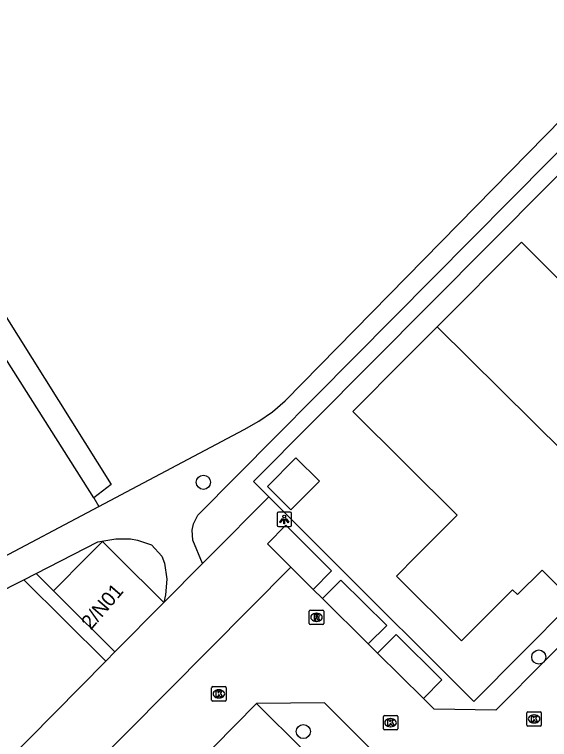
# Model space of a CAD drawing. Extents: x 157767 to 159171, y 387842 to 389425.
# Drawn here: x 158446.6 to 158483.7, y 388737.3 to 388787.5 of the extents above; entities that cross this region are included whole.
import ezdxf

# ---------------------------------------------------------------- set-up
doc = ezdxf.new("R2010")
doc.units = 0
for name, color, linetype in [('IMGEO_Boom', 7, 'Continuous'), ('IMGEO_Groenvoorziening', 7, 'Continuous'), ('IMGEO_Kolk', 7, 'Continuous'), ('IMGEO_Lichtpunt', 7, 'Continuous'), ('IMGEO_Loofbos', 7, 'Continuous'), ('IMGEO_Pand', 7, 'Continuous'), ('IMGEO_Pand_nummerreeks', 7, 'Continuous'), ('IMGEO_Rijbaan_lokaal_open', 7, 'Continuous'), ('IMGEO_Rioolput', 7, 'Continuous'), ('IMGEO_Voetpad_halfverhard', 7, 'Continuous'), ('IMGEO_Voetpad_open', 7, 'Continuous'), ('IMGEO_Waterloop', 7, 'Continuous')]:
    doc.layers.add(name, color=color, linetype=linetype)

msp = doc.modelspace()

# ---------------------------------------------------------------- linework, layer by layer
at = {"layer": 'IMGEO_Boom'}
for centre in [(158459.727, 388755.116), (158482.961, 388743.022), (158466.651, 388737.865)]:
    msp.add_circle(centre, 0.489, dxfattribs=at)
at = {"layer": 'IMGEO_Groenvoorziening'}
msp.add_lwpolyline([(158541.987, 388803.786), (158539.574, 388806.504), (158535.147, 388810.912), (158526.699, 388819.039), (158500, 388792.177), (158463.209, 388755.16), (158464.259, 388754.102)], dxfattribs=at)
at = {"layer": 'IMGEO_Kolk'}
for p, q in [((158460.301, 388740.047), (158460.301, 388740.899)), ((158460.376, 388740.973), (158461.228, 388740.973)), ((158461.302, 388740.899), (158461.302, 388740.047)), ((158460.789, 388740.753), (158460.814, 388740.753)), ((158461.228, 388739.973), (158460.376, 388739.973)), ((158460.812, 388740.193), (158460.787, 388740.193)), ((158472.193, 388738.053), (158472.193, 388738.905)), ((158472.268, 388738.979), (158473.12, 388738.979)), ((158473.194, 388738.905), (158473.194, 388738.053)), ((158482.135, 388738.314), (158482.135, 388739.166)), ((158482.21, 388739.24), (158483.062, 388739.24)), ((158482.623, 388739.02), (158482.648, 388739.02)), ((158483.136, 388739.166), (158483.136, 388738.314)), ((158472.681, 388738.759), (158472.706, 388738.759)), ((158482.646, 388738.46), (158482.621, 388738.46)), ((158473.12, 388737.979), (158472.268, 388737.979)), ((158472.704, 388738.199), (158472.679, 388738.199)), ((158483.062, 388738.24), (158482.21, 388738.24))]:
    msp.add_line(p, q, dxfattribs=at)
for points in [[(158460.301, 388740.047), (158460.301, 388740.899)], [(158460.376, 388740.973), (158461.228, 388740.973)], [(158461.302, 388740.899), (158461.302, 388740.047)], [(158460.622, 388740.673), (158460.745, 388740.673), (158460.745, 388740.522), (158460.875, 388740.673), (158461.039, 388740.673), (158460.893, 388740.522), (158461.046, 388740.273), (158460.894, 388740.273), (158460.809, 388740.437), (158460.745, 388740.37), (158460.745, 388740.273), (158460.622, 388740.273), (158460.622, 388740.673)], [(158461.228, 388739.973), (158460.376, 388739.973)], [(158472.193, 388738.053), (158472.193, 388738.905)], [(158472.268, 388738.979), (158473.12, 388738.979)], [(158473.194, 388738.905), (158473.194, 388738.053)], [(158482.135, 388738.314), (158482.135, 388739.166)], [(158482.21, 388739.24), (158483.062, 388739.24)], [(158482.456, 388738.94), (158482.579, 388738.94), (158482.579, 388738.789), (158482.709, 388738.94), (158482.873, 388738.94), (158482.727, 388738.789), (158482.88, 388738.54), (158482.728, 388738.54), (158482.643, 388738.704), (158482.579, 388738.637), (158482.579, 388738.54), (158482.456, 388738.54), (158482.456, 388738.94)], [(158483.136, 388739.166), (158483.136, 388738.314)], [(158472.514, 388738.679), (158472.637, 388738.679), (158472.637, 388738.528), (158472.767, 388738.679), (158472.931, 388738.679), (158472.785, 388738.528), (158472.938, 388738.279), (158472.786, 388738.279), (158472.701, 388738.443), (158472.637, 388738.376), (158472.637, 388738.279), (158472.514, 388738.279), (158472.514, 388738.679)], [(158473.12, 388737.979), (158472.268, 388737.979)], [(158483.062, 388738.24), (158482.21, 388738.24)]]:
    msp.add_lwpolyline(points, dxfattribs=at)
for centre, start, end in [((158460.378, 388740.897), 91.552, 178.448), ((158460.378, 388740.897), 91.552, 178.448), ((158461.226, 388740.897), 1.552, 88.448), ((158461.226, 388740.897), 1.552, 88.448), ((158460.378, 388740.049), 181.552, 268.448), ((158460.378, 388740.049), 181.552, 268.448), ((158461.226, 388740.049), 271.552, 358.448), ((158461.226, 388740.049), 271.552, 358.448), ((158472.27, 388738.903), 91.552, 178.448), ((158472.27, 388738.903), 91.552, 178.448), ((158473.118, 388738.903), 1.552, 88.448), ((158473.118, 388738.903), 1.552, 88.448), ((158482.212, 388739.164), 91.552, 178.448), ((158482.212, 388739.164), 91.552, 178.448), ((158483.06, 388739.164), 1.552, 88.448), ((158483.06, 388739.164), 1.552, 88.448), ((158472.27, 388738.055), 181.552, 268.448), ((158472.27, 388738.055), 181.552, 268.448), ((158473.118, 388738.055), 271.552, 358.448), ((158473.118, 388738.055), 271.552, 358.448), ((158482.212, 388738.316), 181.552, 268.448), ((158482.212, 388738.316), 181.552, 268.448), ((158483.06, 388738.316), 271.552, 358.448), ((158483.06, 388738.316), 271.552, 358.448)]:
    msp.add_arc(centre, 0.0765, start, end, dxfattribs=at)
for centre, major_axis, ratio, start_param, end_param in [((158460.788, 388740.473), (-0.387, 0.002), 0.722429, 4.712389, 7.853982), ((158460.813, 388740.473), (-0.39, 0.002), 0.717154, 1.570796, 4.712389), ((158482.622, 388738.74), (-0.387, 0.002), 0.722429, 4.712389, 7.853982), ((158482.647, 388738.74), (-0.39, 0.002), 0.717154, 1.570796, 4.712389), ((158472.68, 388738.479), (-0.387, 0.002), 0.722429, 4.712389, 7.853982), ((158472.705, 388738.479), (-0.39, 0.002), 0.717154, 1.570796, 4.712389)]:
    msp.add_ellipse(centre, major_axis=major_axis, ratio=ratio, start_param=start_param, end_param=end_param, dxfattribs=at)
at = {"layer": 'IMGEO_Lichtpunt'}
for p, q in [((158464.832, 388752.948), (158464.832, 388752.141)), ((158464.832, 388752.948), (158464.832, 388752.141)), ((158465.734, 388753.043), (158464.926, 388753.043)), ((158465.734, 388753.043), (158464.926, 388753.043)), ((158465.828, 388752.141), (158465.828, 388752.948)), ((158465.828, 388752.141), (158465.828, 388752.948)), ((158464.926, 388752.047), (158465.734, 388752.047)), ((158464.926, 388752.047), (158465.734, 388752.047))]:
    msp.add_line(p, q, dxfattribs=at)
for points in [[(158465.206, 388752.612), (158465.245, 388752.584), (158465.057, 388752.322), (158465.019, 388752.349), (158465.206, 388752.612)], [(158465.308, 388752.564), (158465.355, 388752.564), (158465.355, 388752.242), (158465.308, 388752.242), (158465.308, 388752.564)], [(158465.418, 388752.584), (158465.456, 388752.611), (158465.643, 388752.349), (158465.604, 388752.321), (158465.418, 388752.584)]]:
    msp.add_lwpolyline(points, dxfattribs=at)
msp.add_circle((158465.331, 388752.746), 0.0994, dxfattribs=at)
for centre, start, end in [((158464.926, 388752.948), 90, 180), ((158464.926, 388752.948), 90, 180), ((158465.734, 388752.948), 0, 90), ((158465.734, 388752.948), 0, 90), ((158464.926, 388752.141), 180, 270), ((158464.926, 388752.141), 180, 270), ((158465.734, 388752.141), 270, 0), ((158465.734, 388752.141), 270, 360)]:
    msp.add_arc(centre, 0.0946, start, end, dxfattribs=at)
at = {"layer": 'IMGEO_Loofbos'}
msp.add_lwpolyline([(158452.147, 388754.048), (158452.493, 388753.451)], dxfattribs=at)
at = {"layer": 'IMGEO_Pand'}
for points in [[(158493.104, 388768.676), (158488.988, 388764.544), (158481.76, 388771.743), (158475.915, 388765.875)], [(158475.915, 388765.875), (158473.619, 388763.569), (158470.09, 388760.026), (158477.305, 388752.839), (158474.477, 388750), (158473.108, 388748.626), (158477.615, 388744.136), (158481.15, 388747.685), (158481.495, 388747.342), (158483.189, 388749.043), (158484.307, 388747.929), (158486.37, 388750), (158489.148, 388752.79)], [(158475.915, 388765.875), (158489.148, 388752.79)], [(158464.163, 388754.829), (158465.79, 388753.209), (158467.766, 388755.193), (158466.139, 388756.813), (158464.163, 388754.829)], [(158456.988, 388746.807), (158453.762, 388750), (158452.737, 388751.015), (158451.732, 388750), (158449.353, 388747.596)], [(158449.353, 388747.596), (158449.883, 388747.071), (158453.603, 388743.388)], [(158453.603, 388743.388), (158456.988, 388746.807)]]:
    msp.add_lwpolyline(points, dxfattribs=at)
at = {"layer": 'IMGEO_Rijbaan_lokaal_open'}
for points in [[(158543.056, 388802.7), (158500, 388759.449), (158490.594, 388750), (158479.993, 388739.35), (158475.72, 388739.417), (158474.973, 388740.155)], [(158465.779, 388749.241), (158448.76, 388732.1)], [(158467.337, 388747.701), (158465.779, 388749.241)], [(158467.974, 388747.072), (158467.337, 388747.701)], [(158471.145, 388743.939), (158467.974, 388747.072)], [(158471.8, 388743.29), (158471.145, 388743.939)], [(158474.973, 388740.155), (158471.8, 388743.29)], [(158453.009, 388729.271), (158463.412, 388739.799)], [(158487.325, 388739.645), (158477.843, 388730.117), (158468.112, 388739.851), (158463.412, 388739.799)]]:
    msp.add_lwpolyline(points, dxfattribs=at)
at = {"layer": 'IMGEO_Rioolput'}
for p, q in [((158467.065, 388745.345), (158467.065, 388746.197)), ((158467.14, 388746.271), (158467.992, 388746.271)), ((158467.553, 388746.051), (158467.578, 388746.051)), ((158468.066, 388746.197), (158468.066, 388745.345)), ((158467.576, 388745.491), (158467.551, 388745.491)), ((158467.992, 388745.271), (158467.14, 388745.271))]:
    msp.add_line(p, q, dxfattribs=at)
for points in [[(158467.065, 388745.345), (158467.065, 388746.197)], [(158467.14, 388746.271), (158467.992, 388746.271)], [(158467.654, 388745.969), (158467.402, 388745.971), (158467.402, 388745.571)], [(158468.066, 388746.197), (158468.066, 388745.345)], [(158467.402, 388745.571), (158467.526, 388745.571), (158467.526, 388745.733), (158467.537, 388745.733)], [(158467.58, 388745.89), (158467.526, 388745.89), (158467.526, 388745.809)], [(158467.526, 388745.809), (158467.578, 388745.809)], [(158467.584, 388745.704), (158467.655, 388745.571), (158467.795, 388745.571), (158467.73, 388745.697)], [(158467.992, 388745.271), (158467.14, 388745.271)]]:
    msp.add_lwpolyline(points, dxfattribs=at)
for centre, radius, start, end in [((158467.142, 388746.195), 0.0765, 91.552, 178.448), ((158467.142, 388746.195), 0.0765, 91.552, 178.448), ((158467.653, 388745.859), 0.109, 350.3612, 89.416), ((158467.99, 388746.195), 0.0765, 1.552, 88.448), ((158467.99, 388746.195), 0.0765, 1.552, 88.448), ((158467.536, 388745.68), 0.0533, 26.0293, 88.6989), ((158467.562, 388745.998), 0.19, 274.7715, 282.9687), ((158467.586, 388745.794), 0.0964, 77.0061, 93.1865), ((158467.6, 388745.851), 0.0378, 276.6634, 79.6772), ((158467.651, 388745.859), 0.112, 277.5842, 350.9817), ((158467.635, 388745.644), 0.108, 29.5134, 73.7905), ((158467.142, 388745.347), 0.0765, 181.552, 268.448), ((158467.142, 388745.347), 0.0765, 181.552, 268.448), ((158467.99, 388745.347), 0.0765, 271.552, 358.448), ((158467.99, 388745.347), 0.0765, 271.552, 358.448)]:
    msp.add_arc(centre, radius, start, end, dxfattribs=at)
for centre, major_axis, ratio, start_param, end_param in [((158467.552, 388745.771), (-0.387, 0.002), 0.722429, 4.712389, 7.853982), ((158467.577, 388745.771), (-0.39, 0.002), 0.717154, 1.570796, 4.712389)]:
    msp.add_ellipse(centre, major_axis=major_axis, ratio=ratio, start_param=start_param, end_param=end_param, dxfattribs=at)
at = {"layer": 'IMGEO_Voetpad_halfverhard'}
for points in [[(158452.493, 388753.451), (158462.557, 388758.777), (158463.567, 388759.338), (158464.512, 388760.002), (158465.383, 388760.76), (158524.193, 388820.666), (158525.243, 388821.438), (158526.431, 388821.975), (158527.836, 388822.405)], [(158459.669, 388749.505), (158459.005, 388751.117), (158458.959, 388751.793), (158459.046, 388752.238), (158459.345, 388752.846), (158500, 388793.824), (158525.593, 388819.491), (158526.156, 388819.87), (158527.036, 388820.071), (158527.921, 388819.897), (158528.519, 388819.516), (158542.828, 388805.447), (158542.916, 388805.008), (158542.799, 388804.575), (158541.987, 388803.786)], [(158437.643, 388745.593), (158452.493, 388753.451)], [(158448.137, 388748.799), (158452.405, 388750.992), (158453.657, 388751.199), (158454.671, 388751.194), (158455.172, 388751.113), (158456.134, 388750.795), (158456.849, 388750), (158457.04, 388749.531), (158457.195, 388748.417), (158457.113, 388747.335), (158456.988, 388746.807)], [(158438.91, 388744.051), (158446.607, 388748.013), (158447.295, 388748.367)]]:
    msp.add_lwpolyline(points, dxfattribs=at)
at = {"layer": 'IMGEO_Voetpad_open'}
for points in [[(158464.259, 388754.102), (158468.372, 388750), (158478.452, 388739.948), (158488.463, 388750), (158500, 388761.585), (158541.987, 388803.786)], [(158464.259, 388754.102), (158460.163, 388750), (158459.669, 388749.505)], [(158465.779, 388749.241), (158465.023, 388750), (158464.166, 388750.861), (158465.435, 388752.141), (158467.587, 388750), (158468.612, 388748.98), (158467.337, 388747.701)], [(158456.988, 388746.807), (158459.669, 388749.505)], [(158447.295, 388748.367), (158448.137, 388748.799)], [(158449.353, 388747.596), (158448.137, 388748.799)], [(158447.295, 388748.367), (158452.97, 388742.748)], [(158467.974, 388747.072), (158469.255, 388748.349), (158472.444, 388745.214), (158471.145, 388743.939)], [(158471.8, 388743.29), (158473.072, 388744.582), (158476.253, 388741.436), (158474.973, 388740.155)], [(158453.603, 388743.388), (158452.97, 388742.748)], [(158452.97, 388742.748), (158445.878, 388735.574)], [(158463.412, 388739.799), (158466.655, 388736.578), (158456.208, 388726.09), (158453.009, 388729.271)]]:
    msp.add_lwpolyline(points, dxfattribs=at)
at = {"layer": 'IMGEO_Waterloop'}
for points in [[(158514.717, 388881.433), (158500, 388863.827), (158490.057, 388851.932), (158471.192, 388830.186), (158448.685, 388803.335), (158446.172, 388799.921), (158434.097, 388785.573), (158453.34, 388754.968), (158452.147, 388754.048)], [(158452.147, 388754.048), (158432.702, 388784.685)]]:
    msp.add_lwpolyline(points, dxfattribs=at)

# ---------------------------------------------------------------- texts
at = {"layer": 'IMGEO_Pand_nummerreeks'}
msp.add_text('2/N01', height=1, rotation=49.3987, dxfattribs=at).set_placement((158451.934, 388744.854))

doc.saveas('drawing.dxf')
